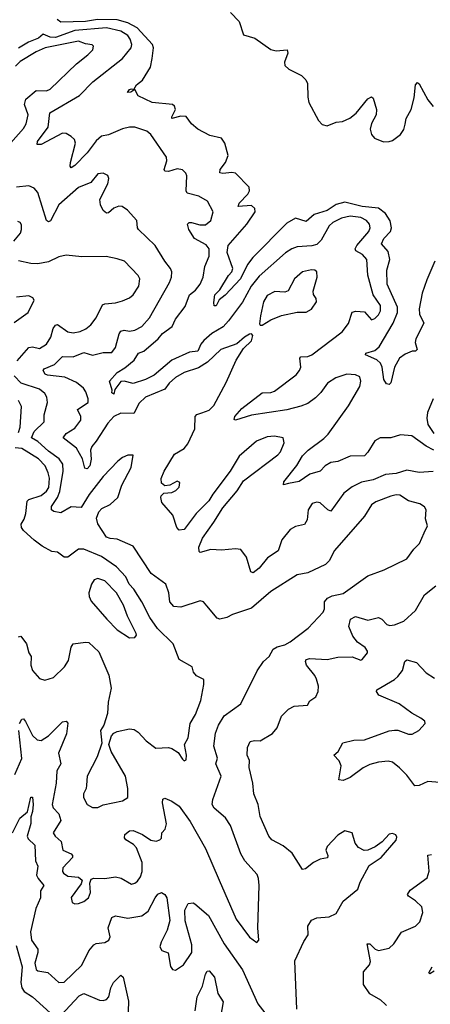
# Model space of a CAD drawing. Extents: x 1771496 to 1971148, y 471553 to 643630.
# Tile 332 of 656: x 1833043 to 1835368, y 572102 to 577685. Entities that reach past the tile are written whole.
import ezdxf

# ---------------------------------------------------------------- set-up
doc = ezdxf.new("R2010")
doc.units = 0

msp = doc.modelspace()

# ---------------------------------------------------------------- linework, layer by layer
at = {"layer": '0CON10XD'}
for points in [[(1834236.3, 577726.3), (1834285.7, 577675), (1834309.3, 577599.3), (1834375, 577581.2), (1834465.6, 577515.6), (1834495, 577509.4), (1834557.5, 577515), (1834560.8, 577495), (1834541.9, 577445), (1834544.2, 577425), (1834566.7, 577405), (1834638.7, 577368.7), (1834664, 577345), (1834672.9, 577322.9), (1834673.8, 577245), (1834680, 577215), (1834735, 577114.3), (1834755, 577090), (1834785, 577083.9), (1834835, 577104.5), (1834871.7, 577108.3), (1834912.6, 577127.4), (1834948.5, 577155), (1835015, 577235.6), (1835035, 577248), (1835045, 577240), (1835064.4, 577175), (1835061.1, 577145), (1835035, 577096), (1835027.7, 577065), (1835035.4, 577035), (1835052.9, 577012.9), (1835103, 576993), (1835135, 576993.6), (1835155, 577001), (1835200, 577035), (1835217.5, 577062.5), (1835226.5, 577093.5), (1835230.9, 577125), (1835260, 577175), (1835277.2, 577242.8), (1835283.6, 577316.4), (1835295, 577328.8), (1835305, 577321.2), (1835355, 577230.8), (1835383.6, 577193.6)], [(1835394.7, 576315), (1835349.1, 576209.1), (1835321.6, 576135), (1835304.8, 576045), (1835306.4, 576015), (1835332.5, 575965), (1835286.1, 575875), (1835282.6, 575855), (1835294.2, 575815), (1835285, 575805.8), (1835265, 575805.4), (1835225, 575788.2), (1835194.7, 575765), (1835165.7, 575715), (1835145, 575626), (1835135, 575615.7), (1835119.4, 575619.4), (1835104.3, 575644.3), (1835096.1, 575715), (1835087, 575737), (1835065.5, 575755.5), (1835002, 575785), (1835004, 575795), (1835055, 575810), (1835079.2, 575830.8), (1835157.5, 575965), (1835182, 576025), (1835182.1, 576055), (1835123.5, 576185), (1835122.7, 576265), (1835139.2, 576325), (1835129.4, 576370.6), (1835091.8, 576415), (1835104.7, 576445), (1835143.3, 576485), (1835149, 576505), (1835141.2, 576545), (1835115, 576586.2), (1835075, 576616.6), (1834981.4, 576625), (1834885, 576651), (1834835, 576638), (1834785, 576603.6), (1834710, 576580), (1834665, 576541.3), (1834605, 576560.4), (1834555, 576532.3), (1834362.4, 576337.6), (1834332.7, 576297.3), (1834293.3, 576215), (1834207, 576123), (1834172.7, 576097.3), (1834155, 576062.5), (1834145, 576062.5), (1834141.7, 576081.7), (1834147.9, 576125), (1834176.6, 576153.4), (1834225.7, 576234.3), (1834244.5, 576255), (1834249.6, 576275), (1834217.1, 576365), (1834224.1, 576405), (1834328.9, 576525), (1834375.5, 576595), (1834374.5, 576615), (1834355, 576630.7), (1834279.2, 576625), (1834286.4, 576645), (1834335.3, 576695), (1834343.8, 576715), (1834343.1, 576735), (1834265.7, 576815.7), (1834245, 576819.5), (1834192.6, 576812.6), (1834177, 576817), (1834178.6, 576835), (1834208.8, 576875), (1834223.2, 576915), (1834205, 576985.6), (1834185, 577013.8), (1834119.3, 577029.3), (1834052.3, 577065), (1834015, 577094.7), (1833985, 577136.1), (1833955, 577138.4), (1833904.5, 577124.5), (1833903.5, 577135), (1833925.5, 577175), (1833920, 577195), (1833908, 577205), (1833793.3, 577215), (1833714.2, 577254.2), (1833695, 577290), (1833672.5, 577275), (1833652.5, 577272.5), (1833665, 577288.8), (1833675, 577293.3), (1833690, 577290), (1833704.3, 577315), (1833737.6, 577342.4), (1833783.5, 577416.5), (1833793.3, 577465), (1833799.8, 577525), (1833794.2, 577545), (1833708.8, 577638.8), (1833655, 577668.3), (1833595, 577683.8), (1833483.9, 577686.1), (1833415, 577674.1), (1833275, 577671.1), (1833255, 577685.8)], [(1835388.8, 575245), (1835345, 575266.4), (1835263.7, 575326.3), (1835199.7, 575330.3), (1835145, 575314.3), (1835085, 575314.5), (1835055, 575296.9), (1835015, 575231.9), (1834995, 575212.5), (1834915, 575209.6), (1834845, 575179.1), (1834805, 575173.6), (1834772.2, 575155), (1834745, 575124.4), (1834685, 575107.3), (1834625, 575067.3), (1834565.4, 575054.6), (1834537, 575047), (1834538, 575065), (1834612.7, 575157.3), (1834645, 575211.9), (1834676.4, 575245), (1834765, 575309.7), (1834790.4, 575335), (1834904.5, 575495), (1834969.3, 575605), (1834973.9, 575635), (1834969.5, 575659.5), (1834945, 575671.2), (1834895, 575675.4), (1834832.5, 575655), (1834786.8, 575625), (1834749, 575571), (1834718.8, 575541.2), (1834675, 575508.7), (1834635, 575493.6), (1834555, 575473), (1834355, 575441.8), (1834264.2, 575414.2), (1834257.5, 575417.5), (1834260.8, 575435), (1834300.2, 575479.8), (1834415, 575569.2), (1834465, 575570.8), (1834485, 575578.8), (1834608, 575672), (1834627.7, 575695), (1834635.3, 575714.7), (1834628.9, 575765), (1834635, 575774.2), (1834675, 575775.4), (1834696.7, 575785), (1834868.9, 575915), (1834905, 575962.5), (1834925, 576025.8), (1834947.4, 576032.6), (1834995, 576028.6), (1835035, 575984), (1835055, 575991.4), (1835075, 576012.5), (1835086.5, 576035), (1835085.6, 576064.4), (1835045.4, 576125), (1835015, 576236.7), (1835007.9, 576325), (1834985, 576354.5), (1834947.1, 576375), (1834943.1, 576385), (1834951.9, 576405), (1835019.6, 576485), (1835026.9, 576505), (1835024.5, 576525), (1835007.4, 576547.4), (1834973.9, 576563.9), (1834915, 576570.4), (1834865, 576560.3), (1834815.5, 576535), (1834795, 576516.8), (1834750, 576435), (1834725, 576410), (1834698, 576402), (1834615, 576397.5), (1834583.8, 576386.2), (1834547.4, 576362.6), (1834399, 576231), (1834353.3, 576175), (1834305, 576083.8), (1834225, 575976.9), (1834195, 575943), (1834130, 575905), (1834085, 575865.3), (1834068.4, 575845), (1834051.1, 575805), (1834005, 575799.6), (1833905, 575755.2), (1833805, 575668.5), (1833755.7, 575645), (1833685, 575622.5), (1833635, 575635.4), (1833615, 575633.5), (1833581.7, 575588.3), (1833575, 575560.8), (1833565, 575570), (1833566.7, 575585), (1833550.6, 575635), (1833593.8, 575685), (1833638.4, 575711.6), (1833690.6, 575755), (1833715, 575794.5), (1833745, 575805.5), (1833826.8, 575875), (1833852.1, 575905), (1833906.1, 575945), (1833925, 575987.8), (1833980.5, 576059.5), (1834005, 576124.3), (1834038.2, 576151.8), (1834065, 576185.7), (1834081.8, 576225), (1834090.9, 576285), (1834116.5, 576345), (1834115.6, 576385), (1834098, 576408), (1834033.1, 576445), (1834001.5, 576495), (1833992.5, 576525), (1834003.3, 576535), (1834015, 576535.6), (1834062.2, 576522.2), (1834095, 576521.8), (1834125, 576545.8), (1834138.2, 576595), (1834106.3, 576656.3), (1834056.7, 576685), (1833991.4, 576701.4), (1833985.5, 576715.5), (1833988.9, 576798.9), (1833984, 576815), (1833965, 576834), (1833935, 576838.6), (1833885, 576824.4), (1833865, 576826.7), (1833860.8, 576835), (1833876.2, 576885), (1833873.9, 576905), (1833785.5, 577035), (1833762.9, 577052.9), (1833695, 577075.3), (1833665, 577076.2), (1833624.1, 577065.9), (1833545, 577032.3), (1833505, 577024.4), (1833475, 576998.2), (1833425, 576930), (1833355, 576857.5), (1833335, 576846), (1833328.6, 576855), (1833330.4, 576875), (1833358.7, 576985), (1833352.5, 577005), (1833335, 577021.9), (1833305, 577040), (1833285, 577041.9), (1833165, 576978.1), (1833142.5, 576977.5), (1833142.7, 576995), (1833203.2, 577075), (1833213, 577157), (1833382.2, 577255), (1833456.8, 577333.2), (1833624.7, 577465.3), (1833674.7, 577525.3), (1833678.5, 577545), (1833668.8, 577575), (1833654.6, 577595), (1833615, 577621), (1833535, 577638.2), (1833355, 577623.7), (1833244.9, 577584.9), (1833215.5, 577585.5), (1833175, 577603.3), (1833149.6, 577580.4), (1833091.8, 577558.2), (1833035, 577523.4)], [(1832992.3, 576987.7), (1833065, 577067.8), (1833079.6, 577095), (1833090.9, 577145), (1833070, 577205), (1833077.9, 577235), (1833135, 577283.3), (1833195, 577282.2), (1833215, 577290.6), (1833365, 577434.5), (1833427.8, 577485), (1833456.9, 577515), (1833460.8, 577535), (1833452.2, 577542.2), (1833415, 577548), (1833375, 577564), (1833187.5, 577525), (1833135, 577502.4), (1833045, 577447.5), (1833018.1, 577421.9)], [(1833695, 575925.4), (1833735, 575945.5), (1833776.9, 575995), (1833892, 576195), (1833903.1, 576225), (1833904.5, 576255), (1833896.7, 576275), (1833864.4, 576315), (1833809.4, 576405), (1833715.8, 576495), (1833709.2, 576505), (1833705.9, 576545.9), (1833653.3, 576605), (1833622.5, 576625), (1833605, 576627.5), (1833575, 576616.2), (1833545, 576590), (1833535, 576588.8), (1833515, 576603.8), (1833501.1, 576635), (1833496.7, 576665), (1833542.5, 576755), (1833547.5, 576785), (1833541.8, 576801.8), (1833515, 576814.5), (1833485, 576810.9), (1833445, 576762.9), (1833375, 576734.1), (1833264.6, 576635.4), (1833216.7, 576545), (1833205, 576538.9), (1833195, 576545.7), (1833145.9, 576705.9), (1833125, 576729.4), (1833095, 576743.3), (1833024.6, 576735.4)], [(1833010.2, 576429.8), (1833046.5, 576475), (1833053.3, 576495), (1833052.1, 576522.1), (1833045.5, 576535.5), (1833031.7, 576541.7)], [(1833028.8, 575751.2), (1833094.3, 575825.7), (1833115, 575829.6), (1833155, 575821.1), (1833195, 575844.6), (1833218.6, 575885), (1833232.9, 575935), (1833245, 575953.3), (1833256.9, 575956.9), (1833315, 575915.6), (1833345, 575910.4), (1833385, 575917.9), (1833417.6, 575932.4), (1833445.6, 575955), (1833475, 575994), (1833512.4, 576067.6), (1833525.5, 576074.5), (1833585, 576079.5), (1833625, 576090.5), (1833665, 576108.1), (1833685, 576124.3), (1833717.5, 576175), (1833722.2, 576215), (1833714.4, 576235), (1833635.3, 576315.3), (1833595, 576330), (1833532.2, 576342.2), (1833395, 576340.8), (1833305, 576350), (1833265, 576341.1), (1833205, 576311.5), (1833145, 576301.5), (1833105, 576301.9), (1833035, 576317.1)], [(1834405, 575952.5), (1834415, 575953.8), (1834465, 575984), (1834525, 576007.5), (1834613.9, 576026.1), (1834665, 576025.8), (1834695, 576044.2), (1834722.9, 576085), (1834722, 576105), (1834707.3, 576127.3), (1834704, 576145), (1834727.8, 576225), (1834725, 576256.2), (1834714.4, 576264.4), (1834695, 576267.1), (1834645, 576256.2), (1834598.8, 576215), (1834562.5, 576147.5), (1834545, 576140), (1834487, 576143), (1834445, 576122), (1834423.5, 576085), (1834405.7, 576005), (1834400.7, 575960.7), (1834405, 575952.5)], [(1833011.7, 575968.3), (1833091.4, 576025), (1833123.8, 576095), (1833117.7, 576107.7), (1833095, 576119.2), (1833025, 576111.9)], [(1835385, 575122.7), (1835305, 575117.3), (1835235, 575131.1), (1835175, 575112.1), (1835115, 575106.9), (1835045, 575076.2), (1834977.8, 575062.2), (1834925, 575035.5), (1834879.2, 575000.8), (1834805, 574898.1), (1834788.6, 574905), (1834745, 574945.5), (1834725, 574949.1), (1834698.9, 574941.1), (1834676.7, 574905), (1834670.4, 574849.6), (1834655, 574821.9), (1834605, 574811.5), (1834575, 574794.4), (1834527.9, 574735), (1834505.9, 574674.1), (1834446, 574634), (1834399.4, 574575), (1834365, 574549.2), (1834351.2, 574555), (1834327, 574637), (1834295, 574680), (1834265, 574684.3), (1834185, 574676.7), (1834125, 574680), (1834065, 574663.8), (1834058.8, 574668.8), (1834058.1, 574695), (1834078.1, 574745), (1834143.1, 574835), (1834192.8, 574917.2), (1834275, 575013.3), (1834310.2, 575069.8), (1834505, 575217.8), (1834520, 575235), (1834540, 575285), (1834534.2, 575314.2), (1834485, 575323.3), (1834445, 575320), (1834384, 575295), (1834285, 575210), (1834234, 575125), (1834135.7, 574995), (1834113.6, 574956.4), (1834041.4, 574885), (1833975, 574794), (1833945, 574790), (1833932, 574805), (1833910, 574875), (1833847.7, 574947.7), (1833841.2, 574975), (1833843.9, 574986.1), (1833859.3, 575000.7), (1833904.1, 575004.1), (1833927.5, 575015), (1833945.6, 575035), (1833950, 575060), (1833935, 575067.5), (1833893.9, 575046.1), (1833865, 575042.5), (1833845, 575057.5), (1833844.2, 575084.2), (1833861.1, 575125), (1833919.5, 575220.5), (1833975, 575254.4), (1833995, 575280), (1834035.4, 575365), (1834037.3, 575435), (1834045, 575446.5), (1834074, 575456), (1834115, 575470.5), (1834141.7, 575498.3), (1834211.7, 575628.3), (1834269.4, 575755), (1834309.5, 575820.5), (1834355, 575863.3), (1834363.3, 575895), (1834355, 575903.3), (1834345, 575901.2), (1834316.7, 575885), (1834272.9, 575847.1), (1834181.9, 575815), (1834106.6, 575743.4), (1834055, 575710.8), (1833975, 575684.5), (1833925, 575656), (1833888.8, 575625), (1833865, 575590.5), (1833755, 575543.9), (1833718.7, 575511.3), (1833688.3, 575451.7), (1833615, 575453), (1833576, 575435), (1833542.3, 575397.7), (1833475.2, 575295), (1833451, 575265), (1833443.4, 575245), (1833446.7, 575193.3), (1833439, 575155), (1833425, 575138.9), (1833411.3, 575141.3), (1833399.1, 575195), (1833364.6, 575255), (1833288.6, 575315), (1833305, 575337.7), (1833355, 575368.5), (1833389.6, 575415), (1833389.3, 575435), (1833370, 575475), (1833429.5, 575515), (1833430.5, 575535), (1833416.5, 575575), (1833403.5, 575595), (1833365, 575627.5), (1833298.3, 575658.3), (1833199.8, 575669.8), (1833186, 575676), (1833175.7, 575695), (1833182, 575705), (1833240.6, 575729.4), (1833285.4, 575774.6), (1833345, 575772.5), (1833405, 575798.2), (1833455, 575783.6), (1833515, 575798.5), (1833565, 575798), (1833584.5, 575825.5), (1833605.9, 575904.1), (1833615, 575918.9), (1833635, 575923.8), (1833665, 575918.8), (1833695, 575925.4)], [(1833439.5, 572789.5), (1833448, 572812), (1833462.2, 572817.8), (1833525.4, 572814.6), (1833585, 572824.5), (1833617.9, 572817.9), (1833675, 572783.3), (1833695, 572787.8), (1833710.1, 572799.9), (1833726.2, 572823.8), (1833736, 572855), (1833735.9, 572905), (1833705, 572988.6), (1833687.9, 573007.9), (1833643.8, 573035), (1833636.7, 573045), (1833638.8, 573065), (1833664.2, 573085.8), (1833685, 573088), (1833738, 573065), (1833785, 573033.3), (1833815, 573027.8), (1833836.2, 573033.8), (1833846, 573044), (1833848.5, 573075), (1833866.4, 573095), (1833874.6, 573125), (1833852.2, 573245), (1833854.2, 573265.8), (1833865, 573270), (1833905, 573254.2), (1833945, 573225.6), (1834008.8, 573138.8), (1834095, 572985.8), (1834171.5, 572805), (1834269.1, 572585), (1834345, 572483.1), (1834385, 572452), (1834397.1, 572465), (1834391.1, 572535), (1834398.9, 572775), (1834395.6, 572815), (1834387, 572837), (1834318.5, 572915), (1834295, 572956), (1834237.3, 573115), (1834208.7, 573158.7), (1834145, 573214.1), (1834133.4, 573235), (1834136.4, 573263.6), (1834183.3, 573395), (1834154, 573465), (1834162.2, 573497.8), (1834143.1, 573565), (1834150.8, 573639.2), (1834168.2, 573685), (1834201.5, 573738.5), (1834294.2, 573805), (1834388, 573992), (1834424, 574046), (1834456, 574075), (1834478.6, 574115), (1834500.8, 574129.2), (1834545, 574140.5), (1834575, 574157.3), (1834675.6, 574235), (1834761.4, 574325), (1834768.9, 574345), (1834769.2, 574385), (1834785.6, 574404.4), (1834811.5, 574418.5), (1834875, 574430.9), (1835015, 574531.9), (1835106.7, 574565), (1835235, 574627.5), (1835275, 574682.9), (1835307.1, 574715), (1835334.3, 574775), (1835352.9, 574815), (1835341.9, 574855), (1835345.7, 574905), (1835335, 574922.5), (1835309.2, 574939.2), (1835245, 574956.9), (1835195, 574988.7), (1835175, 574991.3), (1835145, 574983.4), (1835058.9, 574951.1), (1835035.5, 574935), (1834995, 574870), (1834825.8, 574675), (1834795, 574616.2), (1834773.8, 574595), (1834675, 574548.9), (1834615, 574537.8), (1834465, 574442.5), (1834355, 574347.5), (1834247.9, 574312.1), (1834215, 574295.5), (1834175.8, 574285.8), (1834161.3, 574291.3), (1834101.8, 574361.8), (1834083.2, 574383.2), (1834065, 574388.8), (1833954.4, 574354.4), (1833915, 574356.9), (1833892.9, 574385), (1833886.5, 574435), (1833870, 574485), (1833786.9, 574545), (1833685, 574699.2), (1833595, 574739.2), (1833555, 574742.3), (1833535, 574751.1), (1833485, 574826.7), (1833477.7, 574857.7), (1833490.8, 574895), (1833507.4, 574912.6), (1833555, 574935.8), (1833598.1, 574975), (1833621.5, 575045), (1833674.4, 575145), (1833686, 575216), (1833654.5, 575215.5), (1833625, 575202.5), (1833598.9, 575181.1), (1833515.5, 575095), (1833436.9, 574993.1), (1833391.7, 574918.3), (1833335, 574922.6), (1833275, 574888.4), (1833236.3, 574896.3), (1833222.3, 574905), (1833223.3, 574925), (1833256.4, 574975), (1833270.2, 575009.8), (1833289.1, 575125), (1833287.1, 575165), (1833265.4, 575195), (1833205, 575237.6), (1833145, 575293.5), (1833108.8, 575315), (1833125, 575349.2), (1833181.4, 575405), (1833181.5, 575445), (1833199.5, 575515), (1833195.5, 575545), (1833185.3, 575565.3), (1833155, 575590), (1833050.8, 575625), (1833011.1, 575665)], [(1833036.5, 575345), (1833044.7, 575374.7), (1833052.6, 575492.6), (1833035.7, 575525.7)], [(1835385, 575536), (1835351.7, 575458.3), (1835349.1, 575425), (1835355, 575388.8), (1835388.3, 575338.3)], [(1833035, 574185.6), (1833049.7, 574189.7), (1833080.6, 574145), (1833094.5, 574095), (1833107.3, 574075), (1833105.4, 574025), (1833115.3, 573995.3), (1833155, 573949.2), (1833185, 573940.8), (1833235, 573955.5), (1833296.9, 574015), (1833318.5, 574051.5), (1833333.8, 574126.2), (1833345, 574146), (1833414.5, 574155.5), (1833435, 574152.8), (1833491.3, 574101.3), (1833547.7, 573967.7), (1833560.5, 573895), (1833544.4, 573815), (1833539.1, 573750.9), (1833518.8, 573685), (1833500, 573655), (1833507, 573583), (1833482, 573505), (1833424.4, 573395), (1833421.9, 573345), (1833419.4, 573325), (1833404.4, 573295), (1833403.3, 573275), (1833425.6, 573235), (1833455, 573217.3), (1833485, 573217.5), (1833515, 573232.7), (1833625, 573254.7), (1833655.3, 573274.7), (1833654.7, 573325), (1833641.8, 573395), (1833561.2, 573535), (1833546.7, 573575), (1833563.3, 573625), (1833575, 573640), (1833595, 573648), (1833665, 573664), (1833690.3, 573660.3), (1833714.4, 573644.4), (1833758.8, 573595), (1833813.3, 573555), (1833885, 573557.5), (1833905, 573551.9), (1833939.7, 573529.7), (1833965, 573491.2), (1833975, 573483.3), (1833985, 573487.5), (1833987.1, 573515), (1833975.5, 573575), (1833996.8, 573613.2), (1834008.8, 573695), (1834039.1, 573745), (1834067.8, 573825), (1834085.8, 573915.8), (1834085, 573943.3), (1834044.3, 573964.3), (1834026.2, 573985), (1834020, 574015), (1833945, 574057.5), (1833911.5, 574145), (1833822.8, 574232.8), (1833779.7, 574295), (1833735.3, 574385), (1833689.2, 574455), (1833662.2, 574485), (1833644.6, 574525), (1833591.7, 574581.7), (1833505, 574640.8), (1833405, 574682.9), (1833375, 574682.9), (1833315, 574636.7), (1833295, 574636.7), (1833256.1, 574666.1), (1833225, 574668.8), (1833170.6, 574700.6), (1833125, 574733.1), (1833065, 574788.7), (1833053, 574805), (1833050, 574825), (1833067.7, 574852.3), (1833078.2, 574885), (1833085.6, 574955), (1833094.7, 574965.3), (1833163.4, 574986.6), (1833195, 575012), (1833206.7, 575033.3), (1833211.7, 575085), (1833203.9, 575115), (1833186.4, 575155), (1833149.1, 575195), (1833055, 575253.6), (1833017.6, 575257.6)], [(1833665, 574180), (1833695, 574182.2), (1833704.4, 574195), (1833702.7, 574205), (1833652.3, 574302.3), (1833630.2, 574365), (1833590.8, 574435), (1833525, 574504.1), (1833485, 574516.4), (1833465, 574508.9), (1833449.2, 574485), (1833434.6, 574435), (1833435.4, 574415), (1833448.1, 574388.1), (1833535.3, 574285), (1833595, 574224.6), (1833665, 574180)], [(1834612.7, 572075), (1834601.2, 572348.8), (1834652, 572458), (1834676, 572495), (1834674, 572545), (1834695, 572578.8), (1834725, 572592.5), (1834795, 572598.1), (1834835, 572617.5), (1834874.1, 572685.9), (1834958.6, 572755), (1834970.5, 572795), (1835021.4, 572888.6), (1835090, 572935), (1835175, 573033.3), (1835178.8, 573048.8), (1835173.3, 573063.3), (1835155, 573070), (1835135, 573066.7), (1835095, 573023.3), (1835055.7, 572994.3), (1835015, 572975.8), (1834993.2, 572973.2), (1834960.9, 572990.9), (1834942, 573015), (1834926.2, 573075), (1834885, 573086.2), (1834845, 573061.2), (1834783.4, 572996.6), (1834775.8, 572975), (1834788.6, 572945), (1834786.8, 572933.2), (1834745, 572924.2), (1834707.5, 572905), (1834660.7, 572869.3), (1834645, 572866.7), (1834585, 572958.6), (1834535, 573000), (1834471.2, 573035), (1834452.9, 573055), (1834405, 573167.5), (1834394, 573235), (1834368.6, 573295), (1834363.3, 573355), (1834342.9, 573445), (1834343.8, 573485), (1834330.9, 573515), (1834332.4, 573557.6), (1834348.8, 573591.2), (1834372.7, 573597.3), (1834405, 573596), (1834475, 573638), (1834500.3, 573669.7), (1834524.6, 573735.4), (1834564.6, 573775.4), (1834597.6, 573792.4), (1834672.5, 573797.5), (1834686.7, 573823.3), (1834720.8, 573845), (1834734, 573875), (1834735.7, 573905), (1834723.3, 573945), (1834715, 573965.6), (1834666.7, 574025), (1834661.1, 574045), (1834665, 574056.9), (1834685, 574063.3), (1834785, 574057.9), (1834845, 574070.9), (1834925, 574072.9), (1834975, 574053.8), (1834982.3, 574057.7), (1835012.5, 574095), (1835013.3, 574105), (1834998.8, 574125), (1834956.7, 574155), (1834930, 574190), (1834907.3, 574245), (1834915.4, 574285), (1834945, 574300.8), (1835015, 574280), (1835075, 574295.5), (1835094.2, 574285), (1835121.4, 574255), (1835139.5, 574249.5), (1835165, 574252.8), (1835217.5, 574275), (1835284.2, 574335), (1835335, 574422.9), (1835398.8, 574475)], [(1835315, 573723.8), (1835262.8, 573752.8), (1835191.2, 573805), (1835076.2, 573855), (1835063.8, 573875), (1835066.2, 573885), (1835165, 573943.1), (1835185, 573960.8), (1835210, 573995), (1835223.6, 574046.4), (1835235, 574056), (1835290.7, 574040.7), (1835345, 573980.6), (1835391.4, 573951.4)], [(1833042.1, 573695), (1833055, 573718.8), (1833065, 573721.2), (1833075, 573706.2), (1833115, 573625.6), (1833141.7, 573601.7), (1833165, 573597.7), (1833205, 573623.6), (1833285, 573704.3), (1833305, 573707.5), (1833315, 573696.7), (1833307.2, 573635), (1833263.3, 573525), (1833275.5, 573465), (1833253.1, 573425), (1833249.8, 573355), (1833225.6, 573235), (1833232.9, 573215), (1833265, 573182), (1833276.5, 573145), (1833232.5, 573075), (1833244.4, 573055), (1833277.5, 573025), (1833286, 572975), (1833334.4, 572954.4), (1833342.5, 572945), (1833341.4, 572935), (1833286.7, 572875), (1833284.4, 572855), (1833290, 572845), (1833315, 572827.9), (1833375, 572822.5), (1833396.7, 572805), (1833391.2, 572785), (1833335, 572707.5), (1833339.5, 572679.5), (1833355, 572671.2), (1833375, 572672.9), (1833405, 572684.4), (1833431.9, 572705), (1833444.4, 572735), (1833439.5, 572789.5)], [(1835445, 573357.9), (1835355, 573364.5), (1835305, 573342.2), (1835280.5, 573340.5), (1835235, 573402), (1835193, 573443), (1835155, 573474.4), (1835130.4, 573480.4), (1835075, 573474.7), (1835025, 573460.8), (1834988.2, 573441.8), (1834915, 573388), (1834875, 573370), (1834850, 573375), (1834864.3, 573455), (1834851.7, 573481.7), (1834821.2, 573515), (1834846.7, 573535), (1834872.5, 573585), (1834935, 573600), (1834995, 573601.9), (1835135, 573652.5), (1835165, 573657.1), (1835185, 573655.8), (1835245, 573634.3), (1835265, 573634.4), (1835302.9, 573655), (1835338.8, 573695), (1835337.3, 573707.3), (1835315, 573723.8)], [(1833016, 573405), (1833055.2, 573495), (1833038.2, 573655)], [(1833001.1, 573075), (1833043.1, 573156.9), (1833087.4, 573192.6), (1833105, 573276.2), (1833115, 573276.7), (1833119.3, 573235), (1833115.2, 573195), (1833105.3, 573165), (1833105, 573126.2), (1833084, 573055), (1833090.8, 573040.8), (1833128.3, 573005), (1833132.1, 572915), (1833146.2, 572885), (1833138.3, 572835), (1833147.1, 572815), (1833179.3, 572775), (1833160.9, 572745), (1833160.4, 572705), (1833134.5, 572645), (1833103, 572513), (1833109.2, 572465), (1833144.6, 572415), (1833146, 572395), (1833127.9, 572335), (1833135, 572299.2), (1833145, 572292.2), (1833201.5, 572281.5), (1833264.6, 572224.6), (1833295, 572228.2), (1833395, 572323.6), (1833435, 572404.3), (1833461.7, 572438.3), (1833475, 572447.1), (1833525, 572451.9), (1833548, 572465), (1833555.6, 572485), (1833543.1, 572535), (1833565, 572594), (1833585, 572602.9), (1833655, 572590), (1833735, 572603.5), (1833769.4, 572630.6), (1833809.4, 572705), (1833825, 572725.8), (1833845, 572735.8), (1833864.2, 572724.2), (1833875.8, 572705), (1833892.4, 572577.6), (1833878.3, 572521.7), (1833844.2, 572455), (1833837, 572427), (1833847, 572407), (1833883.8, 572393.8), (1833895.9, 572315.9), (1833908.3, 572298.3), (1833925, 572296), (1833970.8, 572325), (1834017.5, 572395), (1834018.3, 572438.3), (1833979.6, 572575), (1833978.5, 572635), (1833997.5, 572672.5), (1834025, 572678), (1834035, 572672), (1834111.8, 572605), (1834200.9, 572445), (1834305, 572298), (1834390.6, 572105), (1834524, 571934)], [(1835120, 572095), (1835113, 572103), (1835087.5, 572125), (1835025, 572162), (1834990.4, 572215), (1834990.5, 572285), (1835023.5, 572325), (1835029.6, 572345), (1835011.2, 572445), (1835025, 572445.6), (1835055.3, 572415.3), (1835075, 572406.4), (1835135, 572420.8), (1835162, 572445), (1835205, 572510), (1835284.4, 572545.6), (1835309.7, 572570.3), (1835326.8, 572623.2), (1835320, 572655), (1835285, 572689.1), (1835244, 572715), (1835240, 572725), (1835255, 572748.1), (1835351.4, 572818.6), (1835362.4, 572857.6), (1835355, 572946.7), (1835375, 572952)], [(1833022.5, 572435), (1833055.9, 572315), (1833048.9, 572225), (1833054.8, 572195), (1833068.5, 572175), (1833115, 572144.5), (1833235.3, 572035.3)], [(1835390.5, 572289.5), (1835365, 572274.4), (1835360.8, 572280.8), (1835378, 572315)], [(1833275, 572038.5), (1833380.2, 572149.8), (1833405, 572162.9), (1833495, 572124.5), (1833515, 572122.7), (1833535, 572129.5), (1833548.2, 572145), (1833559.6, 572195), (1833574.8, 572225.2), (1833615, 572267.1), (1833628.6, 572255), (1833659.4, 572119.4), (1833654.2, 572004.2)], [(1834035.9, 572065), (1834048.1, 572145), (1834077.5, 572205), (1834095, 572272.9), (1834105, 572288.9), (1834115, 572290.9), (1834145.4, 572255), (1834165, 572163.8), (1834194.5, 572115), (1834173.1, 571985)]]:
    msp.add_lwpolyline(points, dxfattribs=at)

doc.saveas('drawing.dxf')
